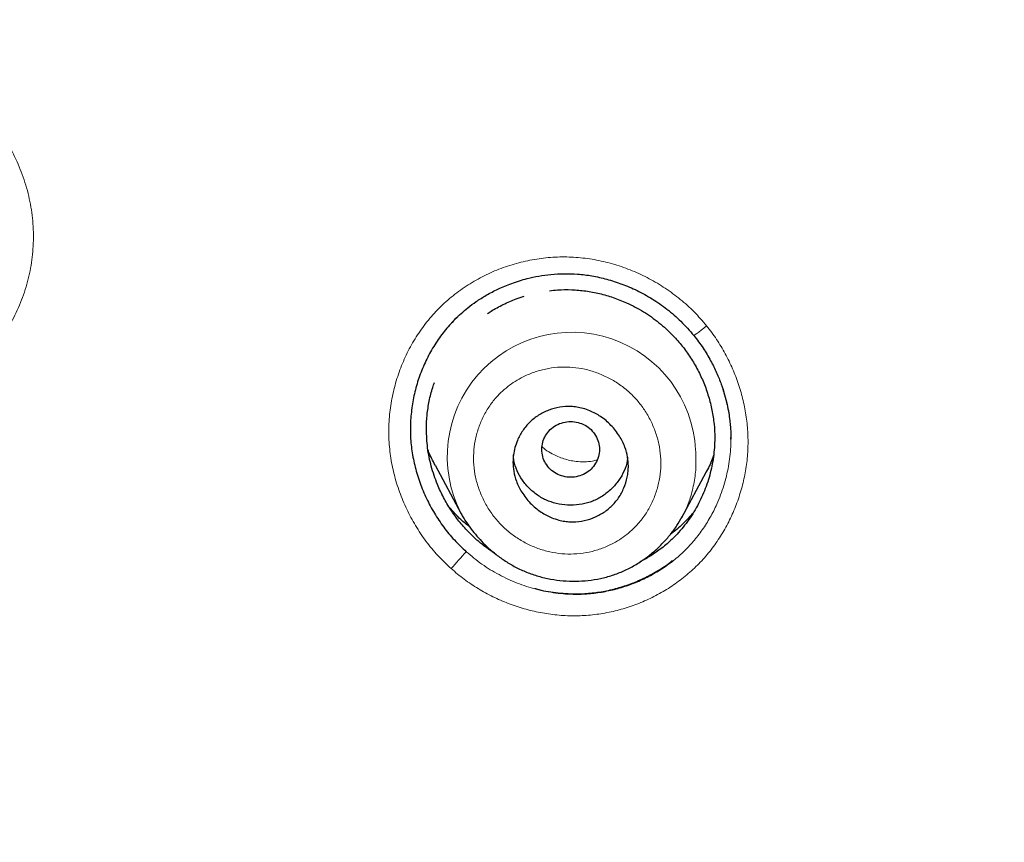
# Model space of a CAD drawing. Header units: millimetres. Extents: x 8 to 830, y 12 to 2106.
# Tile 366 of 624: x 423 to 439, y 1846 to 1859. Entities that reach past the tile are written whole.
import ezdxf

# ---------------------------------------------------------------- set-up
doc = ezdxf.new("R2010")
doc.units = ezdxf.units.MM

msp = doc.modelspace()

# ---------------------------------------------------------------- linework, layer by layer
at = {"color": 7, "linetype": 'Continuous', "lineweight": 30}
for p, q in [((434.501, 1852.364), (434.501, 1852.388)), ((434.501, 1852.364), (434.501, 1852.388)), ((429.89, 1851.959), (430.291, 1851.209)), ((433.74, 1851.143), (434.117, 1851.851)), ((430.232, 1851.126), (430.232, 1851.126)), ((430.232, 1851.126), (430.232, 1851.126)), ((433.742, 1851.153), (433.737, 1851.145))]:
    msp.add_line(p, q, dxfattribs=at)
at = {"color": 8, "linetype": 'Continuous', "lineweight": 0}
msp.add_line((433.737, 1851.145), (433.73, 1851.13), dxfattribs=at)
at = {"color": 8, "linetype": 'Continuous', "lineweight": 0, "flags": 128}
msp.add_lwpolyline([(433.927, 1853.983), (433.925, 1853.979), (433.932, 1853.982), (433.948, 1853.993), (433.972, 1854.01), (434.003, 1854.033), (434.04, 1854.062), (434.082, 1854.094), (434.126, 1854.129)], dxfattribs=at)
msp.add_lwpolyline([(433.927, 1853.983), (433.925, 1853.979), (433.932, 1853.982), (433.948, 1853.993), (433.972, 1854.01), (434.003, 1854.033), (434.04, 1854.062), (434.082, 1854.094), (434.126, 1854.129)], dxfattribs=at)
at = {"color": 8, "linetype": 'Continuous', "lineweight": 0}
for centre, radius, start, end in [((432.019, 1852.092), 1.938, 3.1238, 206.9113), ((529.407, 1762.275), 132.703, 138.26756, 138.42012)]:
    msp.add_arc(centre, radius, start, end, dxfattribs=at)
at = {"color": 7, "linetype": 'Continuous', "lineweight": 30}
for points, knots in [([(510.735, 1777.283), (511.196, 1778.511), (512.114, 1780.956), (513.098, 1784.726), (513.872, 1788.507), (514.456, 1792.3), (514.943, 1796.485), (515.298, 1801.065), (515.507, 1806.03), (515.602, 1811.577), (515.593, 1817.706), (515.581, 1824.436), (515.477, 1831.185), (515.158, 1837.963), (514.614, 1843.619), (513.944, 1848.142), (513.279, 1851.54), (512.399, 1854.924), (511.244, 1858.268), (509.826, 1861.345), (508.149, 1864.109), (506.256, 1866.524), (504.046, 1868.669), (501.607, 1870.523), (499.025, 1872.121), (495.903, 1873.724), (492.217, 1875.246), (487.967, 1876.614), (483.651, 1877.697), (479.286, 1878.524), (474.885, 1879.093), (470.474, 1879.417), (466.081, 1879.544), (461.71, 1879.555), (457.339, 1879.543), (452.947, 1879.415), (448.536, 1879.093), (444.134, 1878.525), (439.769, 1877.697), (435.453, 1876.616), (431.203, 1875.245), (427.517, 1873.725), (424.396, 1872.122), (421.813, 1870.525), (419.375, 1868.669), (417.164, 1866.525), (415.271, 1864.109), (413.594, 1861.345), (412.176, 1858.269), (411.021, 1854.924), (410.141, 1851.54), (409.476, 1848.142), (408.806, 1843.619), (408.262, 1837.963), (407.943, 1831.185), (407.839, 1824.437), (407.828, 1817.706), (407.817, 1811.126), (407.941, 1804.673), (408.288, 1798.348), (408.866, 1792.889), (409.585, 1788.305), (410.354, 1784.591), (411.329, 1780.89), (412.232, 1778.489), (412.686, 1777.283)], [0, 0, 0, 0, 0.01422, 0.028301, 0.042283, 0.056188, 0.070046, 0.088148, 0.106186, 0.124159, 0.148558, 0.172923, 0.197399, 0.221993, 0.24671, 0.259145, 0.27167, 0.284302, 0.297067, 0.309991, 0.320883, 0.3319, 0.342924, 0.353811, 0.364567, 0.375221, 0.391058, 0.40678, 0.422432, 0.438055, 0.453668, 0.469227, 0.484683, 0.500001, 0.515318, 0.530774, 0.546334, 0.561944, 0.577571, 0.59322, 0.608942, 0.624779, 0.635434, 0.646191, 0.657076, 0.668103, 0.679114, 0.690014, 0.702933, 0.7157, 0.728331, 0.740856, 0.753291, 0.778008, 0.802602, 0.827078, 0.851444, 0.875842, 0.898728, 0.921719, 0.944802, 0.958463, 0.9722, 0.986034, 1, 1, 1, 1]), ([(510.735, 1777.283), (511.196, 1778.511), (512.114, 1780.956), (513.098, 1784.726), (513.872, 1788.507), (514.456, 1792.3), (514.943, 1796.485), (515.298, 1801.065), (515.507, 1806.03), (515.602, 1811.577), (515.593, 1817.706), (515.581, 1824.436), (515.477, 1831.185), (515.158, 1837.963), (514.614, 1843.619), (513.944, 1848.142), (513.279, 1851.54), (512.399, 1854.924), (511.244, 1858.268), (509.826, 1861.345), (508.149, 1864.109), (506.256, 1866.524), (504.046, 1868.669), (501.607, 1870.523), (499.025, 1872.121), (495.903, 1873.724), (492.217, 1875.246), (487.967, 1876.614), (483.651, 1877.697), (479.286, 1878.524), (474.885, 1879.093), (470.474, 1879.417), (466.081, 1879.544), (461.71, 1879.555), (457.339, 1879.543), (452.947, 1879.415), (448.536, 1879.093), (444.134, 1878.525), (439.769, 1877.697), (435.453, 1876.616), (431.203, 1875.245), (427.517, 1873.725), (424.396, 1872.122), (421.813, 1870.525), (419.375, 1868.669), (417.164, 1866.525), (415.271, 1864.109), (413.594, 1861.345), (412.176, 1858.269), (411.021, 1854.924), (410.141, 1851.54), (409.476, 1848.142), (408.806, 1843.619), (408.262, 1837.963), (407.943, 1831.185), (407.839, 1824.437), (407.828, 1817.706), (407.817, 1811.126), (407.941, 1804.673), (408.288, 1798.348), (408.866, 1792.889), (409.585, 1788.305), (410.354, 1784.591), (411.329, 1780.89), (412.232, 1778.489), (412.686, 1777.283)], [0, 0, 0, 0, 0.01422, 0.028301, 0.042283, 0.056188, 0.070046, 0.088148, 0.106186, 0.124159, 0.148558, 0.172923, 0.197399, 0.221993, 0.24671, 0.259145, 0.27167, 0.284302, 0.297067, 0.309991, 0.320883, 0.3319, 0.342924, 0.353811, 0.364567, 0.375221, 0.391058, 0.40678, 0.422432, 0.438055, 0.453668, 0.469227, 0.484683, 0.500001, 0.515318, 0.530774, 0.546334, 0.561944, 0.577571, 0.59322, 0.608942, 0.624779, 0.635434, 0.646191, 0.657076, 0.668103, 0.679114, 0.690014, 0.702933, 0.7157, 0.728331, 0.740856, 0.753291, 0.778008, 0.802602, 0.827078, 0.851444, 0.875842, 0.898728, 0.921719, 0.944802, 0.958463, 0.9722, 0.986034, 1, 1, 1, 1]), ([(509.342, 1777.405), (509.718, 1778.392), (510.47, 1780.366), (511.332, 1783.407), (512.046, 1786.476), (512.617, 1789.571), (513.077, 1792.68), (513.51, 1796.392), (513.859, 1800.711), (514.082, 1805.632), (514.182, 1810.777), (514.188, 1816.142), (514.173, 1821.731), (514.115, 1827.323), (513.942, 1832.92), (513.588, 1838.517), (513.084, 1843.169), (512.519, 1846.875), (511.991, 1849.641), (511.334, 1852.386), (510.519, 1855.094), (509.512, 1857.746), (508.383, 1860.098), (507.165, 1862.141), (505.916, 1863.888), (504.502, 1865.514), (502.758, 1867.162), (500.656, 1868.771), (498.205, 1870.302), (495.467, 1871.725), (492.454, 1873.021), (489.178, 1874.177), (485.839, 1875.143), (482.453, 1875.939), (478.747, 1876.63), (474.722, 1877.159), (470.387, 1877.487), (466.047, 1877.618), (461.711, 1877.632), (457.374, 1877.617), (453.033, 1877.484), (448.697, 1877.159), (444.672, 1876.63), (440.967, 1875.94), (437.582, 1875.144), (434.243, 1874.177), (430.966, 1873.02), (427.952, 1871.725), (425.215, 1870.302), (422.765, 1868.771), (420.664, 1867.161), (418.919, 1865.515), (417.506, 1863.888), (416.255, 1862.141), (415.039, 1860.097), (413.909, 1857.746), (412.902, 1855.094), (412.087, 1852.386), (411.43, 1849.642), (410.902, 1846.875), (410.337, 1843.17), (409.833, 1838.517), (409.479, 1832.921), (409.306, 1827.324), (409.248, 1821.731), (409.233, 1816.142), (409.239, 1810.852), (409.333, 1805.856), (409.537, 1801.159), (409.896, 1796.466), (410.376, 1792.367), (410.925, 1788.863), (411.488, 1785.949), (412.182, 1783.059), (413.011, 1780.196), (413.722, 1778.336), (414.078, 1777.405)], [0, 0, 0, 0, 0.011709, 0.0234, 0.035079, 0.046745, 0.058401, 0.070053, 0.08835, 0.106637, 0.124908, 0.145647, 0.166375, 0.187119, 0.207887, 0.228673, 0.249479, 0.259892, 0.270315, 0.28075, 0.291198, 0.301658, 0.31213, 0.319994, 0.327864, 0.335737, 0.343609, 0.354092, 0.364563, 0.37502, 0.38755, 0.400066, 0.41258, 0.425091, 0.437599, 0.45323, 0.468841, 0.484431, 0.499999, 0.515569, 0.531166, 0.546782, 0.562408, 0.574915, 0.587424, 0.599934, 0.612454, 0.624987, 0.635443, 0.645912, 0.656393, 0.664263, 0.672136, 0.680006, 0.687871, 0.698343, 0.708803, 0.71925, 0.729685, 0.740108, 0.750521, 0.771326, 0.792113, 0.81288, 0.833624, 0.854353, 0.875091, 0.892532, 0.909986, 0.927451, 0.944927, 0.955919, 0.966921, 0.977933, 0.988958, 1, 1, 1, 1]), ([(509.342, 1777.405), (509.718, 1778.392), (510.47, 1780.366), (511.332, 1783.407), (512.046, 1786.476), (512.617, 1789.571), (513.077, 1792.68), (513.51, 1796.392), (513.859, 1800.711), (514.082, 1805.632), (514.182, 1810.777), (514.188, 1816.142), (514.173, 1821.731), (514.115, 1827.323), (513.942, 1832.92), (513.588, 1838.517), (513.084, 1843.169), (512.519, 1846.875), (511.991, 1849.641), (511.334, 1852.386), (510.519, 1855.094), (509.512, 1857.746), (508.383, 1860.098), (507.165, 1862.141), (505.916, 1863.888), (504.502, 1865.514), (502.758, 1867.162), (500.656, 1868.771), (498.205, 1870.302), (495.467, 1871.725), (492.454, 1873.021), (489.178, 1874.177), (485.839, 1875.143), (482.453, 1875.939), (478.747, 1876.63), (474.722, 1877.159), (470.387, 1877.487), (466.047, 1877.618), (461.711, 1877.632), (457.374, 1877.617), (453.033, 1877.484), (448.697, 1877.159), (444.672, 1876.63), (440.967, 1875.94), (437.582, 1875.144), (434.243, 1874.177), (430.966, 1873.02), (427.952, 1871.725), (425.215, 1870.302), (422.765, 1868.771), (420.664, 1867.161), (418.919, 1865.515), (417.506, 1863.888), (416.255, 1862.141), (415.039, 1860.097), (413.909, 1857.746), (412.902, 1855.094), (412.087, 1852.386), (411.43, 1849.642), (410.902, 1846.875), (410.337, 1843.17), (409.833, 1838.517), (409.479, 1832.921), (409.306, 1827.324), (409.248, 1821.731), (409.233, 1816.142), (409.239, 1810.852), (409.333, 1805.856), (409.537, 1801.159), (409.896, 1796.466), (410.376, 1792.367), (410.925, 1788.863), (411.488, 1785.949), (412.182, 1783.059), (413.011, 1780.196), (413.722, 1778.336), (414.078, 1777.405)], [0, 0, 0, 0, 0.011709, 0.0234, 0.035079, 0.046745, 0.058401, 0.070053, 0.08835, 0.106637, 0.124908, 0.145647, 0.166375, 0.187119, 0.207887, 0.228673, 0.249479, 0.259892, 0.270315, 0.28075, 0.291198, 0.301658, 0.31213, 0.319994, 0.327864, 0.335737, 0.343609, 0.354092, 0.364563, 0.37502, 0.38755, 0.400066, 0.41258, 0.425091, 0.437599, 0.45323, 0.468841, 0.484431, 0.499999, 0.515569, 0.531166, 0.546782, 0.562408, 0.574915, 0.587424, 0.599934, 0.612454, 0.624987, 0.635443, 0.645912, 0.656393, 0.664263, 0.672136, 0.680006, 0.687871, 0.698343, 0.708803, 0.71925, 0.729685, 0.740108, 0.750521, 0.771326, 0.792113, 0.81288, 0.833624, 0.854353, 0.875091, 0.892532, 0.909986, 0.927451, 0.944927, 0.955919, 0.966921, 0.977933, 0.988958, 1, 1, 1, 1]), ([(461.71, 1876.725), (459.784, 1876.719), (455.935, 1876.707), (450.167, 1876.421), (444.906, 1875.774), (440.169, 1874.856), (435.962, 1873.771), (431.845, 1872.41), (428.301, 1870.9), (425.325, 1869.325), (422.897, 1867.771), (420.637, 1865.993), (418.61, 1863.96), (416.866, 1861.693), (415.304, 1859.086), (413.966, 1856.162), (412.868, 1852.965), (412.03, 1849.723), (411.394, 1846.461), (410.755, 1842.089), (410.234, 1836.589), (409.939, 1829.959), (409.858, 1823.313), (409.862, 1816.661), (409.876, 1810.844), (409.989, 1805.861), (410.175, 1801.713), (410.481, 1797.567), (410.938, 1793.43), (411.563, 1789.313), (412.42, 1785.241), (413.517, 1781.214), (414.571, 1778.631), (415.1, 1777.336)], [0, 0, 0, 0, 0.041855, 0.08362, 0.125415, 0.156959, 0.188537, 0.219976, 0.251431, 0.272568, 0.293656, 0.314639, 0.33578, 0.356911, 0.377922, 0.403277, 0.42848, 0.45338, 0.478142, 0.502858, 0.552306, 0.601886, 0.651609, 0.701376, 0.751127, 0.782208, 0.813287, 0.844384, 0.875537, 0.906709, 0.937788, 0.968814, 1, 1, 1, 1]), ([(461.71, 1876.622), (459.773, 1876.616), (455.903, 1876.604), (450.104, 1876.313), (444.815, 1875.656), (440.054, 1874.726), (435.827, 1873.625), (431.692, 1872.245), (428.137, 1870.71), (425.155, 1869.108), (422.728, 1867.526), (420.475, 1865.714), (418.469, 1863.641), (416.75, 1861.337), (415.217, 1858.695), (413.911, 1855.743), (412.846, 1852.527), (412.036, 1849.278), (411.423, 1846.017), (410.808, 1841.657), (410.309, 1836.18), (410.03, 1829.586), (409.958, 1822.982), (409.961, 1816.372), (409.978, 1810.591), (410.096, 1805.639), (410.286, 1801.52), (410.596, 1797.409), (411.054, 1793.307), (411.681, 1789.219), (412.539, 1785.169), (413.635, 1781.17), (414.685, 1778.609), (415.209, 1777.329)], [0, 0, 0, 0, 0.042133, 0.084172, 0.12624, 0.157991, 0.189772, 0.221412, 0.253078, 0.274358, 0.295572, 0.316692, 0.337987, 0.359238, 0.380387, 0.405921, 0.431187, 0.456106, 0.480854, 0.505526, 0.554819, 0.604169, 0.653612, 0.70311, 0.752631, 0.783561, 0.81446, 0.845339, 0.876228, 0.907207, 0.938215, 0.96912, 1, 1, 1, 1]), ([(430.147, 1854.175), (430.168, 1854.197), (430.216, 1854.248), (430.3, 1854.327), (430.406, 1854.417), (430.536, 1854.513), (430.693, 1854.612), (430.877, 1854.709), (431.091, 1854.798), (431.304, 1854.864), (431.51, 1854.908), (431.701, 1854.934), (431.904, 1854.945), (432.118, 1854.939), (432.341, 1854.911), (432.572, 1854.86), (432.807, 1854.784), (433.045, 1854.682), (433.282, 1854.552), (433.512, 1854.392), (433.732, 1854.203), (433.861, 1854.055), (433.927, 1853.979)], [0, 0, 0, 0, 0.022179, 0.049751, 0.082682, 0.120971, 0.164629, 0.21366, 0.268054, 0.327775, 0.370532, 0.415613, 0.463009, 0.512725, 0.564882, 0.619627, 0.676965, 0.736854, 0.79921, 0.86392, 0.930871, 1, 1, 1, 1]), ([(430.147, 1854.175), (430.168, 1854.197), (430.216, 1854.248), (430.3, 1854.327), (430.406, 1854.417), (430.536, 1854.513), (430.693, 1854.612), (430.877, 1854.709), (431.091, 1854.798), (431.304, 1854.864), (431.51, 1854.908), (431.701, 1854.934), (431.904, 1854.945), (432.118, 1854.939), (432.341, 1854.911), (432.572, 1854.86), (432.807, 1854.784), (433.045, 1854.682), (433.282, 1854.552), (433.512, 1854.392), (433.732, 1854.203), (433.861, 1854.055), (433.927, 1853.979)], [0, 0, 0, 0, 0.022179, 0.049751, 0.082682, 0.120971, 0.164629, 0.21366, 0.268054, 0.327775, 0.370532, 0.415613, 0.463009, 0.512725, 0.564882, 0.619627, 0.676965, 0.736854, 0.79921, 0.86392, 0.930871, 1, 1, 1, 1]), ([(431.673, 1854.675), (431.716, 1854.681), (431.831, 1854.695), (432.021, 1854.695), (432.24, 1854.677), (432.457, 1854.637), (432.67, 1854.574), (432.901, 1854.483), (433.143, 1854.355), (433.385, 1854.184), (433.587, 1854.001), (433.749, 1853.815), (433.878, 1853.635), (433.99, 1853.443), (434.084, 1853.24), (434.158, 1853.031), (434.212, 1852.815), (434.245, 1852.598), (434.256, 1852.355), (434.238, 1852.087), (434.18, 1851.8), (434.083, 1851.522), (433.953, 1851.259), (433.788, 1851.017), (433.609, 1850.82), (433.427, 1850.662), (433.257, 1850.541), (433.138, 1850.478), (433.083, 1850.449)], [0, 0, 0, 0, 0.020385, 0.055639, 0.090567, 0.125442, 0.160621, 0.196457, 0.243279, 0.290451, 0.337129, 0.372151, 0.407546, 0.442727, 0.477849, 0.513612, 0.548772, 0.583653, 0.618589, 0.665372, 0.712004, 0.759304, 0.806694, 0.853313, 0.900026, 0.935009, 0.969894, 1, 1, 1, 1]), ([(431.673, 1854.675), (431.716, 1854.681), (431.831, 1854.695), (432.021, 1854.695), (432.24, 1854.677), (432.457, 1854.637), (432.67, 1854.574), (432.901, 1854.483), (433.143, 1854.355), (433.385, 1854.184), (433.587, 1854.001), (433.749, 1853.815), (433.878, 1853.635), (433.99, 1853.443), (434.084, 1853.24), (434.158, 1853.031), (434.212, 1852.815), (434.245, 1852.598), (434.256, 1852.355), (434.238, 1852.087), (434.18, 1851.8), (434.083, 1851.522), (433.953, 1851.259), (433.788, 1851.017), (433.609, 1850.82), (433.427, 1850.662), (433.257, 1850.541), (433.138, 1850.478), (433.083, 1850.449)], [0, 0, 0, 0, 0.020385, 0.055639, 0.090567, 0.125442, 0.160621, 0.196457, 0.243279, 0.290451, 0.337129, 0.372151, 0.407546, 0.442727, 0.477849, 0.513612, 0.548772, 0.583653, 0.618589, 0.665372, 0.712004, 0.759304, 0.806694, 0.853313, 0.900026, 0.935009, 0.969894, 1, 1, 1, 1]), ([(430.706, 1854.317), (430.725, 1854.331), (430.803, 1854.386), (430.954, 1854.465), (431.126, 1854.544), (431.238, 1854.577), (431.278, 1854.59)], [0, 0, 0, 0, 0.108375, 0.452014, 0.801158, 1, 1, 1, 1]), ([(430.706, 1854.317), (430.725, 1854.331), (430.803, 1854.386), (430.954, 1854.465), (431.126, 1854.544), (431.238, 1854.577), (431.278, 1854.59)], [0, 0, 0, 0, 0.108375, 0.452014, 0.801158, 1, 1, 1, 1]), ([(430.243, 1854.271), (430.185, 1854.213), (430.068, 1854.094), (429.918, 1853.891), (429.786, 1853.671), (429.679, 1853.438), (429.596, 1853.195), (429.539, 1852.945), (429.507, 1852.691), (429.502, 1852.435), (429.525, 1852.179), (429.576, 1851.926), (429.652, 1851.677), (429.753, 1851.437), (429.877, 1851.207), (430.022, 1850.99), (430.187, 1850.788), (430.313, 1850.669), (430.376, 1850.609)], [0, 0, 0, 0, 0.059963, 0.122743, 0.185514, 0.248277, 0.310987, 0.37358, 0.435992, 0.498187, 0.560419, 0.62296, 0.685774, 0.748763, 0.8118, 0.874754, 0.937509, 1, 1, 1, 1]), ([(430.243, 1854.271), (430.185, 1854.213), (430.068, 1854.094), (429.918, 1853.891), (429.786, 1853.671), (429.679, 1853.438), (429.596, 1853.195), (429.539, 1852.945), (429.507, 1852.691), (429.502, 1852.435), (429.525, 1852.179), (429.576, 1851.926), (429.652, 1851.677), (429.753, 1851.437), (429.877, 1851.207), (430.022, 1850.99), (430.187, 1850.788), (430.313, 1850.669), (430.376, 1850.609)], [0, 0, 0, 0, 0.059963, 0.122743, 0.185514, 0.248277, 0.310987, 0.37358, 0.435992, 0.498187, 0.560419, 0.62296, 0.685774, 0.748763, 0.8118, 0.874754, 0.937509, 1, 1, 1, 1]), ([(433.927, 1853.979), (433.976, 1853.914), (434.072, 1853.788), (434.188, 1853.592), (434.281, 1853.403), (434.353, 1853.225), (434.406, 1853.061), (434.444, 1852.911), (434.47, 1852.777), (434.487, 1852.661), (434.497, 1852.561), (434.502, 1852.48), (434.504, 1852.416), (434.504, 1852.38), (434.504, 1852.365)], [0, 0, 0, 0, 0.1397357, 0.2694521, 0.3889653, 0.4981476, 0.5969361, 0.6853233, 0.7633401, 0.8310396, 0.8884846, 0.935741, 0.9728806, 1, 1, 1, 1]), ([(433.927, 1853.979), (433.976, 1853.914), (434.072, 1853.788), (434.188, 1853.592), (434.281, 1853.403), (434.353, 1853.225), (434.406, 1853.061), (434.444, 1852.911), (434.47, 1852.777), (434.487, 1852.661), (434.497, 1852.561), (434.502, 1852.48), (434.504, 1852.416), (434.504, 1852.38), (434.504, 1852.365)], [0, 0, 0, 0, 0.1397357, 0.2694521, 0.3889653, 0.4981476, 0.5969361, 0.6853233, 0.7633401, 0.8310396, 0.8884846, 0.935741, 0.9728806, 1, 1, 1, 1]), ([(429.755, 1852.52), (429.757, 1852.593), (429.762, 1852.74), (429.797, 1852.957), (429.837, 1853.128), (429.873, 1853.222), (429.883, 1853.249)], [0, 0, 0, 0, 0.293506, 0.590248, 0.885483, 1, 1, 1, 1]), ([(429.755, 1852.52), (429.757, 1852.593), (429.762, 1852.74), (429.797, 1852.957), (429.837, 1853.128), (429.873, 1853.222), (429.883, 1853.249)], [0, 0, 0, 0, 0.293506, 0.590248, 0.885483, 1, 1, 1, 1]), ([(431.105, 1852.002), (431.106, 1852.041), (431.109, 1852.119), (431.133, 1852.233), (431.178, 1852.361), (431.252, 1852.498), (431.364, 1852.632), (431.503, 1852.741), (431.661, 1852.819), (431.833, 1852.866), (431.982, 1852.876), (432.104, 1852.864), (432.203, 1852.843), (432.33, 1852.799), (432.482, 1852.717), (432.64, 1852.583), (432.768, 1852.419), (432.853, 1852.249), (432.896, 1852.091), (432.907, 1851.962), (432.902, 1851.858), (432.884, 1851.741), (432.84, 1851.6), (432.756, 1851.445), (432.642, 1851.311), (432.503, 1851.204), (432.346, 1851.126), (432.176, 1851.081), (432.029, 1851.071), (431.91, 1851.082), (431.814, 1851.102), (431.688, 1851.144), (431.533, 1851.226), (431.371, 1851.361), (431.241, 1851.527), (431.157, 1851.698), (431.112, 1851.856), (431.107, 1851.956), (431.105, 1852.002)], [0, 0, 0, 0, 0.020868, 0.041615, 0.062524, 0.093637, 0.124944, 0.156123, 0.187548, 0.219082, 0.250603, 0.266572, 0.284527, 0.304252, 0.337595, 0.375174, 0.413297, 0.446864, 0.475487, 0.499696, 0.515517, 0.531312, 0.562892, 0.59431, 0.625516, 0.656816, 0.687956, 0.719239, 0.750418, 0.765579, 0.782858, 0.802469, 0.836218, 0.87511, 0.913246, 0.9467, 0.975583, 1, 1, 1, 1]), ([(431.555, 1852.204), (431.558, 1852.166), (431.564, 1852.09), (431.611, 1851.984), (431.683, 1851.893), (431.777, 1851.823), (431.887, 1851.78), (432.005, 1851.764), (432.122, 1851.78), (432.232, 1851.823), (432.327, 1851.893), (432.398, 1851.984), (432.444, 1852.09), (432.46, 1852.204), (432.444, 1852.317), (432.398, 1852.423), (432.327, 1852.515), (432.232, 1852.584), (432.122, 1852.628), (432.005, 1852.644), (431.887, 1852.628), (431.777, 1852.584), (431.683, 1852.515), (431.611, 1852.423), (431.564, 1852.317), (431.558, 1852.242), (431.555, 1852.204)], [0, 0, 0, 0, 0.041659, 0.083341, 0.125, 0.166659, 0.208341, 0.25, 0.291659, 0.333341, 0.375, 0.416659, 0.458341, 0.5, 0.541659, 0.583341, 0.625, 0.666659, 0.708341, 0.75, 0.791659, 0.833341, 0.875, 0.916659, 0.958341, 1, 1, 1, 1]), ([(430.819, 1850.585), (430.754, 1850.628), (430.607, 1850.726), (430.424, 1850.898), (430.261, 1851.083), (430.131, 1851.262), (430.019, 1851.454), (429.914, 1851.679), (429.827, 1851.938), (429.766, 1852.228), (429.759, 1852.423), (429.755, 1852.52)], [0, 0, 0, 0, 0.10108, 0.228873, 0.32516, 0.420816, 0.516752, 0.613877, 0.744178, 0.872125, 1, 1, 1, 1]), ([(430.819, 1850.585), (430.754, 1850.628), (430.607, 1850.726), (430.424, 1850.898), (430.261, 1851.083), (430.131, 1851.262), (430.019, 1851.454), (429.914, 1851.679), (429.827, 1851.938), (429.766, 1852.228), (429.759, 1852.423), (429.755, 1852.52)], [0, 0, 0, 0, 0.10108, 0.228873, 0.32516, 0.420816, 0.516752, 0.613877, 0.744178, 0.872125, 1, 1, 1, 1]), ([(429.891, 1851.96), (429.856, 1852.025), (429.815, 1852.101), (429.786, 1852.182), (429.781, 1852.194)], [0, 0, 0, 0, 0.849408, 1, 1, 1, 1]), ([(432.893, 1852.081), (432.892, 1852.064), (432.886, 1851.991), (432.843, 1851.867), (432.76, 1851.717), (432.644, 1851.585), (432.507, 1851.473), (432.351, 1851.392), (432.182, 1851.344), (432.003, 1851.329), (431.825, 1851.345), (431.656, 1851.393), (431.5, 1851.475), (431.364, 1851.586), (431.249, 1851.719), (431.166, 1851.869), (431.12, 1852.004), (431.115, 1852.089), (431.113, 1852.118)], [0, 0, 0, 0, 0.020226, 0.086628, 0.15305, 0.222264, 0.291443, 0.357782, 0.42404, 0.492988, 0.562251, 0.628639, 0.6949, 0.763796, 0.833002, 0.899395, 0.96572, 1, 1, 1, 1]), ([(434.233, 1852.108), (434.23, 1852.098), (434.201, 1852.015), (434.162, 1851.928), (434.119, 1851.856), (434.116, 1851.851)], [0, 0, 0, 0, 0.109439, 0.935012, 1, 1, 1, 1]), ([(430.43, 1850.996), (430.383, 1851.033), (430.267, 1851.125), (430.17, 1851.236), (430.112, 1851.303)], [0, 0, 0, 0, 0.40435, 1, 1, 1, 1]), ([(430.43, 1850.996), (430.383, 1851.033), (430.267, 1851.125), (430.17, 1851.236), (430.112, 1851.303)], [0, 0, 0, 0, 0.40435, 1, 1, 1, 1]), ([(430.289, 1851.214), (430.3, 1851.194), (430.323, 1851.152), (430.373, 1851.076), (430.438, 1850.983), (430.52, 1850.877), (430.616, 1850.769), (430.724, 1850.663), (430.847, 1850.559), (430.988, 1850.459), (431.146, 1850.366), (431.318, 1850.287), (431.501, 1850.224), (431.692, 1850.179), (431.887, 1850.153), (432.083, 1850.146), (432.278, 1850.157), (432.47, 1850.188), (432.657, 1850.238), (432.836, 1850.307), (433.007, 1850.396), (433.167, 1850.5), (433.313, 1850.616), (433.445, 1850.742), (433.561, 1850.875), (433.663, 1851.011), (433.718, 1851.108), (433.745, 1851.155)], [0, 0, 0, 0, 0.017515, 0.037434, 0.065102, 0.097359, 0.131886, 0.167425, 0.203977, 0.245782, 0.288863, 0.333254, 0.378953, 0.4254, 0.471798, 0.518097, 0.564239, 0.610171, 0.655865, 0.701405, 0.747072, 0.792743, 0.837256, 0.880274, 0.921758, 0.961675, 1, 1, 1, 1]), ([(433.911, 1851.209), (433.874, 1851.167), (433.783, 1851.064), (433.666, 1850.957), (433.583, 1850.897), (433.566, 1850.885)], [0, 0, 0, 0, 0.351697, 0.86636, 1, 1, 1, 1]), ([(433.911, 1851.209), (433.874, 1851.167), (433.783, 1851.064), (433.666, 1850.957), (433.583, 1850.897), (433.566, 1850.885)], [0, 0, 0, 0, 0.351697, 0.86636, 1, 1, 1, 1]), ([(431.447, 1850.037), (431.455, 1850.035), (431.56, 1850), (431.773, 1849.968), (432.054, 1849.947), (432.31, 1849.959), (432.539, 1849.991), (432.764, 1850.045), (432.984, 1850.121), (433.197, 1850.216), (433.397, 1850.331), (433.528, 1850.417), (433.588, 1850.468), (433.59, 1850.471)], [0, 0, 0, 0, 0.010421, 0.145778, 0.280878, 0.382606, 0.483918, 0.585716, 0.688898, 0.792582, 0.894561, 0.995756, 1, 1, 1, 1]), ([(431.447, 1850.037), (431.455, 1850.035), (431.56, 1850), (431.773, 1849.968), (432.054, 1849.947), (432.31, 1849.959), (432.539, 1849.991), (432.764, 1850.045), (432.984, 1850.121), (433.197, 1850.216), (433.397, 1850.331), (433.528, 1850.417), (433.588, 1850.468), (433.59, 1850.471)], [0, 0, 0, 0, 0.010421, 0.145778, 0.280878, 0.382606, 0.483918, 0.585716, 0.688898, 0.792582, 0.894561, 0.995756, 1, 1, 1, 1])]:
    msp.add_open_spline(points, degree=3, knots=knots, dxfattribs=at)
at = {"color": 8, "linetype": 'Continuous', "lineweight": 0}
for points, knots in [([(414.698, 1777.363), (414.225, 1778.522), (413.283, 1780.831), (412.261, 1784.414), (411.439, 1788.029), (410.814, 1791.683), (410.284, 1795.749), (409.884, 1800.234), (409.629, 1805.133), (409.493, 1810.65), (409.478, 1816.772), (409.475, 1823.494), (409.563, 1830.215), (409.877, 1836.934), (410.427, 1842.524), (411.106, 1846.98), (411.786, 1850.307), (412.674, 1853.585), (413.826, 1856.787), (415.22, 1859.697), (416.84, 1862.278), (418.635, 1864.516), (420.7, 1866.524), (422.996, 1868.281), (425.45, 1869.815), (428.451, 1871.372), (432.019, 1872.866), (436.141, 1874.209), (440.318, 1875.272), (445, 1876.168), (450.212, 1876.803), (455.95, 1877.088), (459.787, 1877.1), (461.71, 1877.106)], [0, 0, 0, 0, 0.027811, 0.055398, 0.082938, 0.110516, 0.138178, 0.174576, 0.211159, 0.247876, 0.297974, 0.34805, 0.398105, 0.448142, 0.498248, 0.523439, 0.548708, 0.573938, 0.599093, 0.624359, 0.645457, 0.666462, 0.68755, 0.708668, 0.729707, 0.750736, 0.78232, 0.813743, 0.844809, 0.875739, 0.916964, 0.958374, 1, 1, 1, 1]), ([(461.71, 1876.056), (460.287, 1876.052), (457.443, 1876.044), (453.183, 1875.919), (448.938, 1875.601), (444.998, 1875.087), (441.364, 1874.414), (438.035, 1873.629), (434.751, 1872.681), (431.534, 1871.547), (428.579, 1870.272), (425.894, 1868.872), (423.494, 1867.363), (421.261, 1865.638), (419.251, 1863.665), (417.517, 1861.447), (416.057, 1859.045), (414.855, 1856.514), (413.876, 1853.897), (413.089, 1851.223), (412.457, 1848.517), (411.956, 1845.793), (411.43, 1842.125), (410.969, 1837.501), (410.66, 1831.925), (410.527, 1826.343), (410.502, 1820.765), (410.502, 1815.225), (410.533, 1809.721), (410.68, 1804.249), (411.007, 1798.781), (411.504, 1794.045), (412.106, 1790.048), (412.736, 1786.79), (413.535, 1783.568), (414.51, 1780.377), (415.385, 1778.32), (415.824, 1777.288)], [0, 0, 0, 0, 0.031153, 0.062241, 0.093264, 0.124292, 0.149214, 0.174231, 0.199272, 0.224213, 0.249143, 0.270053, 0.290969, 0.311752, 0.332508, 0.353493, 0.374457, 0.395355, 0.4163, 0.437235, 0.458081, 0.478875, 0.499661, 0.541623, 0.583663, 0.625704, 0.667702, 0.709692, 0.750932, 0.792205, 0.833511, 0.874862, 0.899904, 0.924876, 0.94982, 0.974812, 1, 1, 1, 1]), ([(461.71, 1876.056), (460.287, 1876.052), (457.443, 1876.044), (453.183, 1875.919), (448.938, 1875.601), (444.998, 1875.087), (441.364, 1874.414), (438.035, 1873.629), (434.751, 1872.681), (431.534, 1871.547), (428.579, 1870.272), (425.894, 1868.872), (423.494, 1867.363), (421.261, 1865.638), (419.251, 1863.665), (417.517, 1861.447), (416.057, 1859.045), (414.855, 1856.514), (413.876, 1853.897), (413.089, 1851.223), (412.457, 1848.517), (411.956, 1845.793), (411.43, 1842.125), (410.969, 1837.501), (410.66, 1831.925), (410.527, 1826.343), (410.502, 1820.765), (410.502, 1815.225), (410.533, 1809.721), (410.68, 1804.249), (411.007, 1798.781), (411.504, 1794.045), (412.106, 1790.048), (412.736, 1786.79), (413.535, 1783.568), (414.51, 1780.377), (415.385, 1778.32), (415.824, 1777.288)], [0, 0, 0, 0, 0.031153, 0.062241, 0.093264, 0.124292, 0.149214, 0.174231, 0.199272, 0.224213, 0.249143, 0.270053, 0.290969, 0.311752, 0.332508, 0.353493, 0.374457, 0.395355, 0.4163, 0.437235, 0.458081, 0.478875, 0.499661, 0.541623, 0.583663, 0.625704, 0.667702, 0.709692, 0.750932, 0.792205, 0.833511, 0.874862, 0.899904, 0.924876, 0.94982, 0.974812, 1, 1, 1, 1]), ([(422.584, 1857.726), (422.671, 1857.647), (422.845, 1857.491), (423.068, 1857.219), (423.258, 1856.925), (423.412, 1856.611), (423.527, 1856.281), (423.602, 1855.939), (423.633, 1855.59), (423.62, 1855.243), (423.563, 1854.901), (423.464, 1854.571), (423.325, 1854.256), (423.149, 1853.962), (422.933, 1853.695), (422.684, 1853.459), (422.406, 1853.257), (422.105, 1853.092), (421.786, 1852.965), (421.453, 1852.879), (421.111, 1852.837), (420.764, 1852.839), (420.419, 1852.883), (420.081, 1852.968), (419.753, 1853.089), (419.549, 1853.202), (419.447, 1853.258)], [0, 0, 0, 0, 0.041824, 0.083421, 0.124921, 0.166435, 0.208072, 0.249953, 0.291862, 0.333589, 0.375226, 0.416821, 0.458409, 0.500033, 0.541671, 0.583338, 0.625064, 0.666813, 0.708513, 0.750095, 0.791629, 0.83326, 0.874982, 0.916734, 0.958432, 1, 1, 1, 1]), ([(422.584, 1857.726), (422.671, 1857.647), (422.845, 1857.491), (423.068, 1857.219), (423.258, 1856.925), (423.412, 1856.611), (423.527, 1856.281), (423.602, 1855.939), (423.633, 1855.59), (423.62, 1855.243), (423.563, 1854.901), (423.464, 1854.571), (423.325, 1854.256), (423.149, 1853.962), (422.933, 1853.695), (422.684, 1853.459), (422.406, 1853.257), (422.105, 1853.092), (421.786, 1852.965), (421.453, 1852.879), (421.111, 1852.837), (420.764, 1852.839), (420.419, 1852.883), (420.081, 1852.968), (419.753, 1853.089), (419.549, 1853.202), (419.447, 1853.258)], [0, 0, 0, 0, 0.041824, 0.083421, 0.124921, 0.166435, 0.208072, 0.249953, 0.291862, 0.333589, 0.375226, 0.416821, 0.458409, 0.500033, 0.541671, 0.583338, 0.625064, 0.666813, 0.708513, 0.750095, 0.791629, 0.83326, 0.874982, 0.916734, 0.958432, 1, 1, 1, 1]), ([(430.141, 1850.345), (430.07, 1850.412), (429.929, 1850.545), (429.745, 1850.771), (429.582, 1851.013), (429.444, 1851.27), (429.332, 1851.539), (429.247, 1851.816), (429.191, 1852.1), (429.165, 1852.387), (429.17, 1852.675), (429.206, 1852.96), (429.271, 1853.24), (429.364, 1853.512), (429.484, 1853.773), (429.632, 1854.021), (429.805, 1854.251), (430.003, 1854.461), (430.224, 1854.648), (430.464, 1854.81), (430.719, 1854.945), (430.986, 1855.054), (431.263, 1855.134), (431.547, 1855.186), (431.835, 1855.208), (432.124, 1855.199), (432.411, 1855.16), (432.693, 1855.09), (432.968, 1854.993), (433.232, 1854.868), (433.483, 1854.719), (433.718, 1854.545), (433.936, 1854.351), (434.063, 1854.203), (434.126, 1854.129)], [0, 0, 0, 0, 0.031118, 0.062316, 0.09358, 0.124876, 0.156163, 0.187402, 0.218568, 0.249664, 0.28076, 0.311911, 0.34312, 0.374375, 0.405664, 0.436985, 0.468357, 0.499829, 0.531319, 0.562722, 0.594071, 0.625373, 0.656624, 0.687817, 0.718954, 0.750056, 0.781184, 0.812378, 0.843637, 0.874937, 0.906245, 0.937533, 0.968782, 1, 1, 1, 1]), ([(430.141, 1850.345), (430.07, 1850.412), (429.929, 1850.545), (429.745, 1850.771), (429.582, 1851.013), (429.444, 1851.27), (429.332, 1851.539), (429.247, 1851.816), (429.191, 1852.1), (429.165, 1852.387), (429.17, 1852.675), (429.206, 1852.96), (429.271, 1853.24), (429.364, 1853.512), (429.484, 1853.773), (429.632, 1854.021), (429.805, 1854.251), (430.003, 1854.461), (430.224, 1854.648), (430.464, 1854.81), (430.719, 1854.945), (430.986, 1855.054), (431.263, 1855.134), (431.547, 1855.186), (431.835, 1855.208), (432.124, 1855.199), (432.411, 1855.16), (432.693, 1855.09), (432.968, 1854.993), (433.232, 1854.868), (433.483, 1854.719), (433.718, 1854.545), (433.936, 1854.351), (434.063, 1854.203), (434.126, 1854.129)], [0, 0, 0, 0, 0.031118, 0.062316, 0.09358, 0.124876, 0.156163, 0.187402, 0.218568, 0.249664, 0.28076, 0.311911, 0.34312, 0.374375, 0.405664, 0.436985, 0.468357, 0.499829, 0.531319, 0.562722, 0.594071, 0.625373, 0.656624, 0.687817, 0.718954, 0.750056, 0.781184, 0.812378, 0.843637, 0.874937, 0.906245, 0.937533, 0.968782, 1, 1, 1, 1]), ([(434.126, 1854.129), (434.179, 1854.06), (434.285, 1853.921), (434.419, 1853.696), (434.534, 1853.461), (434.627, 1853.217), (434.699, 1852.965), (434.748, 1852.709), (434.772, 1852.451), (434.772, 1852.192), (434.747, 1851.934), (434.697, 1851.68), (434.624, 1851.431), (434.529, 1851.19), (434.412, 1850.96), (434.274, 1850.741), (434.116, 1850.537), (433.938, 1850.35), (433.742, 1850.183), (433.531, 1850.034), (433.306, 1849.907), (433.07, 1849.8), (432.825, 1849.716), (432.572, 1849.655), (432.314, 1849.618), (432.053, 1849.605), (431.791, 1849.618), (431.532, 1849.656), (431.278, 1849.716), (431.03, 1849.799), (430.791, 1849.904), (430.561, 1850.03), (430.342, 1850.176), (430.208, 1850.289), (430.141, 1850.345)], [0, 0, 0, 0, 0.031146, 0.062367, 0.093638, 0.124924, 0.156189, 0.187403, 0.218551, 0.249638, 0.280751, 0.311948, 0.343206, 0.374493, 0.405777, 0.437037, 0.468264, 0.499475, 0.530681, 0.561884, 0.593103, 0.62435, 0.655631, 0.686952, 0.718333, 0.749805, 0.781246, 0.812547, 0.843764, 0.874943, 0.906119, 0.937329, 0.968609, 1, 1, 1, 1]), ([(434.126, 1854.129), (434.179, 1854.06), (434.285, 1853.921), (434.419, 1853.696), (434.534, 1853.461), (434.627, 1853.217), (434.699, 1852.965), (434.748, 1852.709), (434.772, 1852.451), (434.772, 1852.192), (434.747, 1851.934), (434.697, 1851.68), (434.624, 1851.431), (434.529, 1851.19), (434.412, 1850.96), (434.274, 1850.741), (434.116, 1850.537), (433.938, 1850.35), (433.742, 1850.183), (433.531, 1850.034), (433.306, 1849.907), (433.07, 1849.8), (432.825, 1849.716), (432.572, 1849.655), (432.314, 1849.618), (432.053, 1849.605), (431.791, 1849.618), (431.532, 1849.656), (431.278, 1849.716), (431.03, 1849.799), (430.791, 1849.904), (430.561, 1850.03), (430.342, 1850.176), (430.208, 1850.289), (430.141, 1850.345)], [0, 0, 0, 0, 0.031146, 0.062367, 0.093638, 0.124924, 0.156189, 0.187403, 0.218551, 0.249638, 0.280751, 0.311948, 0.343206, 0.374493, 0.405777, 0.437037, 0.468264, 0.499475, 0.530681, 0.561884, 0.593103, 0.62435, 0.655631, 0.686952, 0.718333, 0.749805, 0.781246, 0.812547, 0.843764, 0.874943, 0.906119, 0.937329, 0.968609, 1, 1, 1, 1]), ([(433.408, 1852.099), (433.4, 1852.163), (433.385, 1852.289), (433.331, 1852.474), (433.257, 1852.652), (433.16, 1852.819), (433.043, 1852.973), (432.908, 1853.109), (432.756, 1853.227), (432.59, 1853.325), (432.413, 1853.402), (432.228, 1853.457), (432.038, 1853.486), (431.848, 1853.491), (431.658, 1853.469), (431.473, 1853.423), (431.31, 1853.359), (431.17, 1853.285), (431.051, 1853.206), (430.942, 1853.116), (430.831, 1853.004), (430.726, 1852.866), (430.632, 1852.701), (430.56, 1852.524), (430.512, 1852.34), (430.488, 1852.151), (430.491, 1851.96), (430.518, 1851.771), (430.571, 1851.586), (430.646, 1851.408), (430.743, 1851.241), (430.86, 1851.088), (430.996, 1850.951), (431.148, 1850.833), (431.314, 1850.735), (431.492, 1850.657), (431.677, 1850.603), (431.866, 1850.573), (432.057, 1850.569), (432.246, 1850.59), (432.431, 1850.636), (432.594, 1850.7), (432.735, 1850.774), (432.853, 1850.853), (432.962, 1850.944), (433.072, 1851.056), (433.177, 1851.195), (433.27, 1851.36), (433.342, 1851.536), (433.39, 1851.721), (433.415, 1851.909), (433.41, 1852.036), (433.408, 1852.099)], [0, 0, 0, 0, 0.020781, 0.041723, 0.062545, 0.083603, 0.104311, 0.125023, 0.145828, 0.16655, 0.187534, 0.208561, 0.229259, 0.250002, 0.270697, 0.291645, 0.312497, 0.328147, 0.343735, 0.359433, 0.374954, 0.395717, 0.416641, 0.437451, 0.458493, 0.479206, 0.499968, 0.52079, 0.541568, 0.562658, 0.583485, 0.604392, 0.625119, 0.645905, 0.666837, 0.687634, 0.708756, 0.729476, 0.750154, 0.770951, 0.791679, 0.812695, 0.828509, 0.844087, 0.859592, 0.87519, 0.895841, 0.916828, 0.937684, 0.958443, 0.979353, 1, 1, 1, 1]), ([(434.501, 1852.388), (434.502, 1852.418), (434.503, 1852.525), (434.482, 1852.709), (434.442, 1852.931), (434.399, 1853.073), (434.378, 1853.14)], [0, 0, 0, 0, 0.1160658, 0.4196804, 0.7241617, 1, 1, 1, 1]), ([(434.501, 1852.388), (434.502, 1852.418), (434.503, 1852.525), (434.482, 1852.709), (434.442, 1852.931), (434.399, 1853.073), (434.378, 1853.14)], [0, 0, 0, 0, 0.1160658, 0.4196804, 0.7241617, 1, 1, 1, 1]), ([(430.376, 1850.609), (430.456, 1850.542), (430.617, 1850.408), (430.885, 1850.246), (431.168, 1850.115), (431.465, 1850.018), (431.771, 1849.958), (432.055, 1849.938), (432.314, 1849.949), (432.544, 1849.982), (432.769, 1850.036), (432.988, 1850.11), (433.199, 1850.205), (433.4, 1850.319), (433.588, 1850.45), (433.762, 1850.6), (433.92, 1850.766), (434.061, 1850.948), (434.184, 1851.143), (434.3, 1851.373), (434.4, 1851.638), (434.471, 1851.938), (434.503, 1852.182), (434.502, 1852.325), (434.501, 1852.364)], [0, 0, 0, 0, 0.054658, 0.109192, 0.163658, 0.218096, 0.272558, 0.327135, 0.36812, 0.409055, 0.449959, 0.490827, 0.53164, 0.572376, 0.613022, 0.653579, 0.694131, 0.734779, 0.775532, 0.816362, 0.870819, 0.925178, 0.979311, 1, 1, 1, 1]), ([(430.376, 1850.609), (430.456, 1850.542), (430.617, 1850.408), (430.885, 1850.246), (431.168, 1850.115), (431.465, 1850.018), (431.771, 1849.958), (432.055, 1849.938), (432.314, 1849.949), (432.544, 1849.982), (432.769, 1850.036), (432.988, 1850.11), (433.199, 1850.205), (433.4, 1850.319), (433.588, 1850.45), (433.762, 1850.6), (433.92, 1850.766), (434.061, 1850.948), (434.184, 1851.143), (434.3, 1851.373), (434.4, 1851.638), (434.471, 1851.938), (434.503, 1852.182), (434.502, 1852.325), (434.501, 1852.364)], [0, 0, 0, 0, 0.054658, 0.109192, 0.163658, 0.218096, 0.272558, 0.327135, 0.36812, 0.409055, 0.449959, 0.490827, 0.53164, 0.572376, 0.613022, 0.653579, 0.694131, 0.734779, 0.775532, 0.816362, 0.870819, 0.925178, 0.979311, 1, 1, 1, 1]), ([(432.416, 1852.038), (432.393, 1852.032), (432.328, 1852.016), (432.218, 1852.008), (432.067, 1852.015), (431.897, 1852.052), (431.737, 1852.121), (431.625, 1852.187), (431.576, 1852.229), (431.56, 1852.243)], [0, 0, 0, 0, 0.0783278, 0.2207679, 0.3630085, 0.5761449, 0.7890592, 0.9307456, 1, 1, 1, 1]), ([(433.954, 1852.197), (433.958, 1852.113), (433.965, 1851.943), (433.935, 1851.69), (433.879, 1851.466), (433.813, 1851.286), (433.762, 1851.192), (433.742, 1851.153)], [0, 0, 0, 0, 0.234924, 0.469401, 0.702984, 0.877562, 1, 1, 1, 1])]:
    msp.add_open_spline(points, degree=3, knots=knots, dxfattribs=at)

doc.saveas('drawing.dxf')
